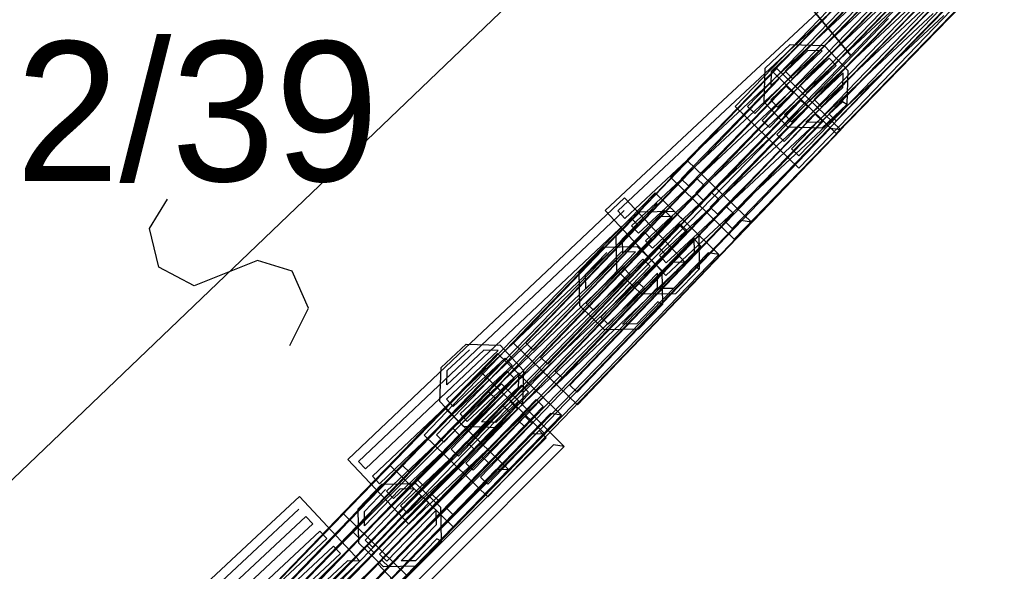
# Model space of a CAD drawing. Extents: x -266179 to -264727, y -1243225 to -1241702.
# Drawn here: x -264961.36 to -264953.51, y -1242633.74 to -1242629.4 of the extents above; entities that cross this region are included whole.
import ezdxf

# ---------------------------------------------------------------- set-up
doc = ezdxf.new("R2010")
doc.units = 0
for name, color, linetype in [('Vrstva 1', 7, 'Continuous'), ('Vrstva 19', 7, 'Continuous'), ('Vrstva 2', 7, 'Continuous'), ('Vrstva 21', 7, 'Continuous')]:
    doc.layers.add(name, color=color, linetype=linetype)

msp = doc.modelspace()

# ---------------------------------------------------------------- linework, layer by layer
at = {"layer": 'Vrstva 1'}
for p, q in [((-264954.81, -1242629.68), (-264956.2, -1242628)), ((-264956.2, -1242628), (-264954.81, -1242629.68)), ((-264953.86, -1242628.69), (-264954.56, -1242629.42)), ((-264954.56, -1242629.42), (-264954.81, -1242629.68)), ((-264954.81, -1242629.68), (-264957.27, -1242632.21)), ((-264957.27, -1242632.21), (-264960.85, -1242635.9))]:
    msp.add_line(p, q, dxfattribs=at)
at = {"layer": 'Vrstva 19'}
for p, q in [((-264953.86, -1242628.69), (-264954.56, -1242629.42)), ((-264954.56, -1242629.42), (-264954.81, -1242629.68)), ((-264954.81, -1242629.68), (-264957.27, -1242632.21)), ((-264957.27, -1242632.21), (-264960.85, -1242635.9))]:
    msp.add_line(p, q, dxfattribs=at)
for points in [[(-264954.102, -1242629.312), (-264954.983, -1242630.226), (-264955.219, -1242630.47), (-264955.277, -1242630.415), (-264954.395, -1242629.501), (-264953.514, -1242628.587)], [(-264954.081, -1242628.644), (-264954.967, -1242629.554), (-264955.852, -1242630.465), (-264956.089, -1242630.708), (-264956.146, -1242630.653), (-264955.261, -1242629.742), (-264954.376, -1242628.831)], [(-264953.966, -1242628.755), (-264954.852, -1242629.666), (-264955.737, -1242630.576), (-264955.974, -1242630.82), (-264956.032, -1242630.764), (-264955.146, -1242629.854), (-264954.261, -1242628.943)], [(-264954.148, -1242628.706), (-264955.033, -1242629.617), (-264955.27, -1242629.861), (-264955.327, -1242629.805), (-264954.443, -1242628.894)], [(-264953.638, -1242628.977), (-264954.523, -1242629.887), (-264955.409, -1242630.798), (-264955.729, -1242631.128), (-264956.231, -1242630.64), (-264955.346, -1242629.729), (-264954.461, -1242628.819)], [(-264954.034, -1242628.817), (-264954.918, -1242629.729), (-264955.155, -1242629.973), (-264955.212, -1242629.917), (-264954.328, -1242629.005)], [(-264953.852, -1242628.867), (-264954.737, -1242629.777), (-264955.622, -1242630.688), (-264955.86, -1242630.931), (-264955.917, -1242630.876), (-264955.031, -1242629.965), (-264954.146, -1242629.055)], [(-264953.719, -1242629.053), (-264954.603, -1242629.964), (-264954.924, -1242630.294), (-264955.426, -1242629.807), (-264954.542, -1242628.896)], [(-264954.487, -1242628.999), (-264955.415, -1242629.866), (-264956.343, -1242630.733), (-264956.592, -1242630.965), (-264956.646, -1242630.906), (-264955.718, -1242630.039), (-264954.79, -1242629.172)], [(-264953.737, -1242628.978), (-264954.622, -1242629.889), (-264955.508, -1242630.799), (-264955.745, -1242631.043), (-264955.802, -1242630.987), (-264954.917, -1242630.077), (-264954.031, -1242629.166)], [(-264954.447, -1242628.978), (-264955.329, -1242629.892), (-264955.565, -1242630.137), (-264955.623, -1242630.082), (-264954.741, -1242629.168)], [(-264953.919, -1242628.929), (-264954.803, -1242629.84), (-264955.04, -1242630.084), (-264955.097, -1242630.028), (-264954.213, -1242629.117)], [(-264953.804, -1242629.04), (-264954.688, -1242629.951), (-264954.925, -1242630.195), (-264954.983, -1242630.14), (-264954.098, -1242629.228)], [(-264954.378, -1242629.116), (-264955.306, -1242629.983), (-264956.234, -1242630.85), (-264956.482, -1242631.082), (-264956.537, -1242631.023), (-264955.609, -1242630.156), (-264954.681, -1242629.289)], [(-264954.332, -1242629.089), (-264955.214, -1242630.003), (-264955.45, -1242630.248), (-264955.507, -1242630.193), (-264954.626, -1242629.279)], [(-264954.075, -1242629.366), (-264955.003, -1242630.233), (-264955.931, -1242631.1), (-264956.267, -1242631.414), (-264956.745, -1242630.903), (-264955.817, -1242630.036), (-264954.889, -1242629.169)], [(-264954.269, -1242629.232), (-264955.197, -1242630.099), (-264956.125, -1242630.966), (-264956.373, -1242631.199), (-264956.428, -1242631.14), (-264955.5, -1242630.273), (-264954.572, -1242629.406), (-264954.323, -1242629.174)], [(-264954.017, -1242629.324), (-264954.898, -1242630.238), (-264955.218, -1242630.569), (-264955.722, -1242630.083), (-264954.84, -1242629.169)], [(-264954.217, -1242629.201), (-264955.099, -1242630.115), (-264955.335, -1242630.359), (-264955.392, -1242630.304), (-264954.511, -1242629.39)], [(-264954.159, -1242629.349), (-264955.087, -1242630.216), (-264956.015, -1242631.083), (-264956.264, -1242631.315), (-264956.318, -1242631.257), (-264955.39, -1242630.39), (-264954.462, -1242629.523), (-264954.214, -1242629.291)], [(-264954.841, -1242630.067), (-264955.037, -1242630.252), (-264955.306, -1242630.245), (-264955.491, -1242630.049), (-264955.484, -1242629.78), (-264955.287, -1242629.595), (-264955.019, -1242629.602), (-264954.833, -1242629.798), (-264954.841, -1242630.067), (-264954.876, -1242630.045), (-264955.05, -1242630.209), (-264955.163, -1242630.206), (-264954.872, -1242629.932), (-264954.869, -1242629.818), (-264955.276, -1242630.203), (-264955.331, -1242630.145), (-264954.924, -1242629.76), (-264954.979, -1242629.702), (-264955.386, -1242630.087), (-264955.441, -1242630.029), (-264955.034, -1242629.644), (-264955.147, -1242629.641), (-264955.438, -1242629.916), (-264955.435, -1242629.803), (-264955.26, -1242629.638)], [(-264954.888, -1242630.267), (-264955.767, -1242631.184), (-264956.646, -1242632.101), (-264956.964, -1242632.433), (-264957.469, -1242631.948), (-264956.59, -1242631.032), (-264955.712, -1242630.115), (-264955.393, -1242629.783), (-264954.888, -1242630.267), (-264954.973, -1242630.255), (-264955.852, -1242631.172), (-264956.731, -1242632.088), (-264956.966, -1242632.334), (-264957.024, -1242632.278), (-264956.145, -1242631.362), (-264955.266, -1242630.445), (-264955.031, -1242630.2), (-264955.089, -1242630.144), (-264955.967, -1242631.061), (-264956.846, -1242631.978), (-264957.082, -1242632.223), (-264957.14, -1242632.168), (-264956.261, -1242631.251), (-264955.382, -1242630.334), (-264955.146, -1242630.089), (-264955.204, -1242630.034), (-264956.083, -1242630.95), (-264956.962, -1242631.867), (-264957.197, -1242632.112), (-264957.255, -1242632.057), (-264956.376, -1242631.14), (-264955.497, -1242630.224), (-264955.262, -1242629.978), (-264955.319, -1242629.923), (-264956.198, -1242630.84), (-264957.077, -1242631.756), (-264957.313, -1242632.002), (-264957.37, -1242631.946), (-264956.492, -1242631.03), (-264955.613, -1242630.113), (-264955.377, -1242629.867)], [(-264955.591, -1242630.995), (-264956.471, -1242631.911), (-264957.351, -1242632.826), (-264957.67, -1242633.158), (-264958.174, -1242632.673), (-264957.295, -1242631.757), (-264956.415, -1242630.841), (-264956.096, -1242630.51), (-264955.591, -1242630.995), (-264955.676, -1242630.982), (-264956.556, -1242631.898), (-264957.436, -1242632.814), (-264957.672, -1242633.059), (-264957.729, -1242633.004), (-264956.849, -1242632.088), (-264955.97, -1242631.172), (-264955.734, -1242630.927), (-264955.792, -1242630.871), (-264956.672, -1242631.787), (-264957.551, -1242632.703), (-264957.787, -1242632.948), (-264957.845, -1242632.893), (-264956.965, -1242631.977), (-264956.085, -1242631.061), (-264955.849, -1242630.816), (-264955.907, -1242630.761), (-264956.787, -1242631.676), (-264957.667, -1242632.592), (-264957.902, -1242632.837), (-264957.96, -1242632.782), (-264957.08, -1242631.866), (-264956.2, -1242630.95), (-264955.965, -1242630.705), (-264956.022, -1242630.65), (-264956.902, -1242631.566), (-264957.782, -1242632.481), (-264958.018, -1242632.727), (-264958.075, -1242632.671), (-264957.196, -1242631.755), (-264956.316, -1242630.839), (-264956.08, -1242630.594)], [(-264956.114, -1242631.312), (-264957.036, -1242632.184), (-264957.959, -1242633.057), (-264958.293, -1242633.373), (-264958.774, -1242632.864), (-264957.852, -1242631.991), (-264956.929, -1242631.119), (-264956.594, -1242630.803), (-264956.114, -1242631.312), (-264956.212, -1242631.309), (-264957.135, -1242632.181), (-264958.058, -1242633.054), (-264958.305, -1242633.287), (-264958.36, -1242633.229), (-264957.437, -1242632.357), (-264956.514, -1242631.484), (-264956.267, -1242631.251), (-264956.322, -1242631.193), (-264957.245, -1242632.065), (-264958.168, -1242632.938), (-264958.415, -1242633.171), (-264958.47, -1242633.113), (-264957.547, -1242632.241), (-264956.624, -1242631.368), (-264956.377, -1242631.134), (-264956.432, -1242631.076), (-264957.355, -1242631.949), (-264958.278, -1242632.821), (-264958.525, -1242633.055), (-264958.58, -1242632.997), (-264957.657, -1242632.124), (-264956.734, -1242631.252), (-264956.487, -1242631.018), (-264956.542, -1242630.96), (-264957.465, -1242631.833), (-264958.388, -1242632.705), (-264958.635, -1242632.939), (-264958.69, -1242632.881), (-264957.767, -1242632.008), (-264956.844, -1242631.135), (-264956.597, -1242630.902)], [(-264955.849, -1242631.25), (-264956.734, -1242632.161), (-264957.619, -1242633.071), (-264957.94, -1242633.401), (-264958.442, -1242632.913), (-264957.557, -1242632.003), (-264956.671, -1242631.092), (-264956.351, -1242630.762), (-264955.849, -1242631.25), (-264955.934, -1242631.237), (-264956.819, -1242632.148), (-264957.704, -1242633.059), (-264957.941, -1242633.302), (-264957.999, -1242633.246), (-264957.113, -1242632.336), (-264956.228, -1242631.425), (-264955.991, -1242631.182), (-264956.048, -1242631.126), (-264956.934, -1242632.036), (-264957.819, -1242632.947), (-264958.056, -1242633.191), (-264958.114, -1242633.135), (-264957.228, -1242632.224), (-264956.343, -1242631.314), (-264956.106, -1242631.07), (-264956.163, -1242631.014), (-264957.049, -1242631.925), (-264957.934, -1242632.835), (-264958.171, -1242633.079), (-264958.228, -1242633.023), (-264957.343, -1242632.113), (-264956.458, -1242631.202), (-264956.22, -1242630.959), (-264956.278, -1242630.903), (-264957.163, -1242631.813), (-264958.049, -1242632.724), (-264958.286, -1242632.968), (-264958.343, -1242632.912), (-264957.458, -1242632.001), (-264956.572, -1242631.091), (-264956.335, -1242630.847)], [(-264956.004, -1242631.364), (-264956.192, -1242631.558), (-264956.46, -1242631.562), (-264956.654, -1242631.374), (-264956.658, -1242631.105), (-264956.47, -1242630.912), (-264956.201, -1242630.908), (-264956.008, -1242631.096), (-264956.004, -1242631.364), (-264956.039, -1242631.344), (-264956.206, -1242631.516), (-264956.32, -1242631.518), (-264956.041, -1242631.231), (-264956.043, -1242631.117), (-264956.433, -1242631.519), (-264956.49, -1242631.464), (-264956.1, -1242631.062), (-264956.158, -1242631.006), (-264956.548, -1242631.408), (-264956.605, -1242631.352), (-264956.215, -1242630.95), (-264956.328, -1242630.952), (-264956.607, -1242631.239), (-264956.608, -1242631.126), (-264956.441, -1242630.954)], [(-264956.295, -1242631.642), (-264956.482, -1242631.837), (-264956.751, -1242631.842), (-264956.945, -1242631.654), (-264956.95, -1242631.386), (-264956.762, -1242631.191), (-264956.494, -1242631.186), (-264956.299, -1242631.374), (-264956.295, -1242631.642), (-264956.33, -1242631.622), (-264956.497, -1242631.795), (-264956.61, -1242631.797), (-264956.332, -1242631.509), (-264956.334, -1242631.396), (-264956.723, -1242631.799), (-264956.781, -1242631.743), (-264956.392, -1242631.34), (-264956.45, -1242631.285), (-264956.838, -1242631.688), (-264956.896, -1242631.632), (-264956.507, -1242631.229), (-264956.62, -1242631.231), (-264956.898, -1242631.519), (-264956.9, -1242631.406), (-264956.733, -1242631.233)], [(-264957.398, -1242632.43), (-264957.596, -1242632.614), (-264957.864, -1242632.605), (-264958.049, -1242632.408), (-264958.039, -1242632.14), (-264957.842, -1242631.955), (-264957.574, -1242631.964), (-264957.389, -1242632.162), (-264957.398, -1242632.43), (-264957.433, -1242632.408), (-264957.608, -1242632.572), (-264957.721, -1242632.568), (-264957.429, -1242632.295), (-264957.425, -1242632.182), (-264957.835, -1242632.564), (-264957.889, -1242632.505), (-264957.48, -1242632.123), (-264957.535, -1242632.065), (-264957.944, -1242632.447), (-264957.998, -1242632.389), (-264957.589, -1242632.006), (-264957.702, -1242632.002), (-264957.995, -1242632.275), (-264957.991, -1242632.162), (-264957.815, -1242631.999)], [(-264959.679, -1242634.185), (-264958.797, -1242633.272), (-264957.914, -1242632.359), (-264957.594, -1242632.028), (-264957.091, -1242632.514), (-264957.176, -1242632.502), (-264958.059, -1242633.415), (-264958.941, -1242634.328)], [(-264959.58, -1242634.183), (-264958.698, -1242633.27), (-264957.815, -1242632.357), (-264957.579, -1242632.113)], [(-264959.813, -1242634.328), (-264958.929, -1242633.417), (-264958.044, -1242632.505), (-264957.724, -1242632.175), (-264957.222, -1242632.663), (-264957.321, -1242632.664), (-264958.205, -1242633.576), (-264959.09, -1242634.487)], [(-264959.465, -1242634.295), (-264958.583, -1242633.381), (-264957.7, -1242632.468), (-264957.464, -1242632.224), (-264957.521, -1242632.168), (-264958.404, -1242633.081), (-264959.286, -1242633.994)], [(-264959.728, -1242634.341), (-264958.844, -1242633.43), (-264957.959, -1242632.518), (-264957.723, -1242632.274)], [(-264959.685, -1242634.39), (-264958.787, -1242633.492), (-264957.889, -1242632.594), (-264957.563, -1242632.268), (-264957.068, -1242632.763), (-264957.153, -1242632.749), (-264958.051, -1242633.647), (-264958.949, -1242634.545)], [(-264959.35, -1242634.406), (-264958.468, -1242633.493), (-264957.585, -1242632.579), (-264957.349, -1242632.335), (-264957.406, -1242632.279), (-264958.289, -1242633.193), (-264959.171, -1242634.106)], [(-264959.613, -1242634.452), (-264958.729, -1242633.541), (-264957.845, -1242632.63), (-264957.608, -1242632.386), (-264957.665, -1242632.33), (-264958.55, -1242633.241), (-264959.434, -1242634.153)], [(-264959.586, -1242634.39), (-264958.688, -1242633.492), (-264957.79, -1242632.594), (-264957.549, -1242632.353)], [(-264959.499, -1242634.564), (-264958.614, -1242633.652), (-264957.73, -1242632.741), (-264957.493, -1242632.497), (-264957.55, -1242632.441), (-264958.435, -1242633.353), (-264959.319, -1242634.264)], [(-264959.472, -1242634.503), (-264958.574, -1242633.605), (-264957.676, -1242632.707), (-264957.436, -1242632.466), (-264957.493, -1242632.41), (-264958.391, -1242633.308), (-264959.289, -1242634.206)], [(-264959.235, -1242634.517), (-264958.353, -1242633.604), (-264957.47, -1242632.691), (-264957.234, -1242632.446), (-264957.291, -1242632.391), (-264958.174, -1242633.304), (-264959.056, -1242634.217)], [(-264960.095, -1242634.618), (-264959.214, -1242633.704), (-264958.332, -1242632.79), (-264958.013, -1242632.458), (-264957.509, -1242632.944), (-264957.608, -1242632.946), (-264958.489, -1242633.86)], [(-264959.359, -1242634.616), (-264958.461, -1242633.718), (-264957.563, -1242632.82), (-264957.323, -1242632.579), (-264957.379, -1242632.523), (-264958.277, -1242633.421), (-264959.175, -1242634.319)], [(-264957.091, -1242632.514), (-264957.974, -1242633.428), (-264958.856, -1242634.341)], [(-264960.01, -1242634.63), (-264959.129, -1242633.716), (-264958.247, -1242632.802), (-264958.011, -1242632.557)], [(-264958.499, -1242633.764), (-264957.615, -1242632.852), (-264957.378, -1242632.608), (-264957.436, -1242632.553), (-264958.32, -1242633.464), (-264959.204, -1242634.376)], [(-264959.013, -1242633.827), (-264958.132, -1242632.913), (-264957.896, -1242632.669), (-264957.953, -1242632.613), (-264958.835, -1242633.527), (-264959.717, -1242634.441)], [(-264958.348, -1242633.831), (-264957.45, -1242632.933), (-264957.21, -1242632.693), (-264957.266, -1242632.636), (-264958.164, -1242633.534), (-264959.062, -1242634.432)], [(-264957.222, -1242632.663), (-264958.106, -1242633.574), (-264958.991, -1242634.485)], [(-264958.898, -1242633.938), (-264958.017, -1242633.024), (-264957.78, -1242632.78), (-264957.838, -1242632.724), (-264958.72, -1242633.638), (-264959.601, -1242634.552)], [(-264957.068, -1242632.763), (-264957.966, -1242633.661), (-264958.864, -1242634.559)], [(-264958.783, -1242634.049), (-264957.901, -1242633.135), (-264957.665, -1242632.891), (-264957.723, -1242632.835), (-264958.605, -1242633.749)], [(-264957.509, -1242632.944), (-264958.39, -1242633.858)], [(-264958.038, -1242633.509), (-264958.225, -1242633.704), (-264958.493, -1242633.71), (-264958.688, -1242633.523), (-264958.694, -1242633.254), (-264958.507, -1242633.059), (-264958.238, -1242633.054), (-264958.043, -1242633.241), (-264958.038, -1242633.509), (-264958.074, -1242633.489), (-264958.24, -1242633.662), (-264958.353, -1242633.664), (-264958.076, -1242633.376), (-264958.078, -1242633.263), (-264958.466, -1242633.667), (-264958.524, -1242633.611), (-264958.136, -1242633.207), (-264958.194, -1242633.152), (-264958.581, -1242633.556), (-264958.639, -1242633.501), (-264958.252, -1242633.096), (-264958.365, -1242633.099), (-264958.642, -1242633.388), (-264958.644, -1242633.274), (-264958.478, -1242633.101)], [(-264960.421, -1242634.337), (-264959.493, -1242633.47), (-264959.156, -1242633.156), (-264958.679, -1242633.667), (-264958.778, -1242633.664), (-264959.706, -1242634.531)], [(-264960.336, -1242634.354), (-264959.408, -1242633.487), (-264959.16, -1242633.255)], [(-264960.227, -1242634.471), (-264959.299, -1242633.604), (-264959.051, -1242633.372), (-264959.105, -1242633.313), (-264960.033, -1242634.18)], [(-264960.014, -1242634.536), (-264959.129, -1242633.625), (-264958.809, -1242633.294), (-264958.307, -1242633.782)], [(-264959.915, -1242634.534), (-264959.03, -1242633.623), (-264958.794, -1242633.379)], [(-264960.118, -1242634.588), (-264959.19, -1242633.721), (-264958.941, -1242633.488), (-264958.996, -1242633.43), (-264959.924, -1242634.297)], [(-264959.8, -1242634.646), (-264958.916, -1242633.734), (-264958.679, -1242633.49), (-264958.736, -1242633.435), (-264959.621, -1242634.346)], [(-264959.081, -1242633.838), (-264958.832, -1242633.605), (-264958.887, -1242633.547), (-264959.815, -1242634.414)], [(-264958.801, -1242633.846), (-264958.564, -1242633.602), (-264958.621, -1242633.546), (-264959.506, -1242634.458)], [(-264958.679, -1242633.667), (-264959.607, -1242634.534)], [(-264958.686, -1242633.957), (-264958.449, -1242633.713), (-264958.507, -1242633.658), (-264959.391, -1242634.569)], [(-264958.874, -1242634.001), (-264958.538, -1242633.686), (-264958.059, -1242634.197)]]:
    msp.add_lwpolyline(points, dxfattribs=at)
at = {"layer": 'Vrstva 2'}
msp.add_line((-264956.79, -1242628.59), (-264962.64, -1242634.19), dxfattribs=at)
msp.add_lwpolyline([(-264959.233, -1242631.966), (-264959.085, -1242631.673), (-264959.213, -1242631.38), (-264959.487, -1242631.296), (-264959.986, -1242631.497), (-264960.266, -1242631.35), (-264960.337, -1242631.044), (-264960.197, -1242630.814)], dxfattribs=at)
at = {"layer": 'Vrstva 21'}
for p, q in [((-264953.86, -1242628.69), (-264954.56, -1242629.42)), ((-264954.56, -1242629.42), (-264954.81, -1242629.68)), ((-264954.81, -1242629.68), (-264957.27, -1242632.21)), ((-264957.27, -1242632.21), (-264960.85, -1242635.9))]:
    msp.add_line(p, q, dxfattribs=at)

# ---------------------------------------------------------------- texts
at = {"layer": 'Vrstva 1'}
msp.add_text('3912/39', height=1.1, dxfattribs=at).set_placement((-264963.848, -1242630.67))

doc.saveas('drawing.dxf')
